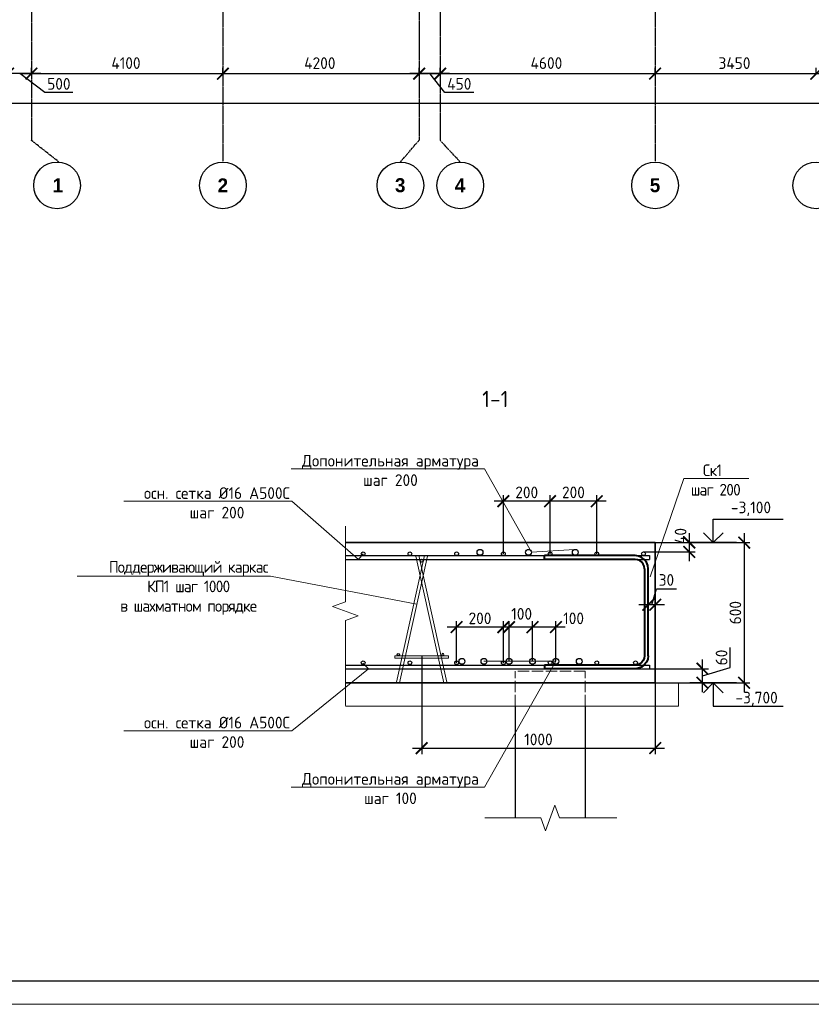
# Model space of a CAD drawing. Header units: millimetres. Extents: x -93479 to 1057970, y -66333 to 172656.
# Tile 356 of 473: x 721278 to 738222, y 1090 to 22158. Entities that reach past the tile are written whole.
import ezdxf
from ezdxf import colors
from ezdxf.entities.mleader import LeaderData, LeaderLine
from ezdxf.math import Vec2, Vec3

# ---------------------------------------------------------------- set-up
doc = ezdxf.new("R2010")
doc.units = ezdxf.units.MM
for name, pattern in [('______5', [1100, 800, -100, 100, -100]), ('ACAD_ISO02W100', [15, 12, -3]), ('осевая', [50.8, 31.75, -6.35, 6.35, -6.35])]:
    doc.linetypes.add(name, pattern=pattern)
for name, color, linetype, lineweight in [('0 Фундамент', 5, 'Continuous', 30), ('1 Стены', 3, 'Continuous', 30), ('A-ANNO-NOTE-1', 7, 'Continuous', 35), ('A-ANNO-NOTE-2', 7, 'Continuous', 18), ('G-ANNO-DIMS', 7, 'Continuous', 9), ('G-ANNO-DIMS-1', 7, 'Continuous', 18), ('Арм_хомуты', 133, 'Continuous', 18), ('Оси', 40, '______5', 18), ('подоснова', 151, 'Continuous', 5), ('РАЗМЕРЫ', 7, 'Continuous', 9), ('СПДС_РАЗМЕРЫ', 152, 'Continuous', 25), ('ТОНКИЕ', 7, 'Continuous', 9), ('Узлы', 7, 'Continuous', 0)]:
    doc.layers.add(name, color=color, linetype=linetype, lineweight=lineweight)
doc.layers.add('ТОЛСТЫЕ_ОСНОВНЫЕ', color=6, linetype='Continuous')
doc.styles.add('GOST 2.304', font='CS_Gost2304.shx')
doc.styles.add('GOST-2.304_Type-B', font='GOST_Common.ttf')
doc.styles.add('ISOCPEUR', font='GOST_Common.ttf', dxfattribs={"height": 450})
doc.styles.add('MtXpl_Century Gothic', font='GOTHICB.TTF', dxfattribs={"height": 0.2})
doc.dimstyles.new('СПДС', dxfattribs={"dimscale": 100, "dimtxt": 2.5, "dimasz": 2.5, "dimexe": 1.25, "dimexo": 0, "dimtad": 1, "dimdec": 0, "dimtxsty": 'GOST-2.304_Type-B', "dimblk": 'ARCHTICK', "dimcen": 2.5, "dimdle": 2, "dimadec": 0, "dimazin": 2, "dimtfac": 0.75, "dimtdec": 0, "dimtmove": 1, "dimatfit": 3, "dimfxl": 1, "dimtolj": 1, "dimarcsym": 1})

# ---------------------------------------------------------------- blocks, each defined once
blk = doc.blocks.new('_ArchTick')
at = {"color": 0, "linetype": 'ByBlock', "const_width": 0.15}
blk.add_lwpolyline([(-0.5, -0.5), (0.5, 0.5)], dxfattribs=at)
blk = doc.blocks.new('*D2014')
at = {"layer": 'DEFPOINTS', "color": 0, "ltscale": 100, "transparency": 16777216}
for p in [(-5586, -35036), (51514, -35036), (51514, -35036)]:
    blk.add_point(p, dxfattribs=at)
at = {"layer": 'СПДС_РАЗМЕРЫ', "color": 0, "lineweight": -2, "transparency": 16777216}
for p, q in [((-5586, -35036), (-5586, -34911)), ((51514, -35036), (51514, -34911)), ((-5786, -35036), (51714, -35036))]:
    blk.add_line(p, q, dxfattribs=at)
at = {"layer": 'СПДС_РАЗМЕРЫ', "color": 0, "lineweight": -2, "ltscale": 100, "transparency": 16777216, "xscale": 250, "yscale": 250, "zscale": 250, "rotation": 180}
blk.add_blockref('_ArchTick', (-5586, -35036), dxfattribs=at)
at = {"layer": 'СПДС_РАЗМЕРЫ', "color": 0, "lineweight": -2, "ltscale": 100, "transparency": 16777216, "xscale": 250, "yscale": 250, "zscale": 250}
blk.add_blockref('_ArchTick', (51514, -35036), dxfattribs=at)
at = {"layer": 'СПДС_РАЗМЕРЫ', "color": 0, "ltscale": 100, "transparency": 16777216, "insert": (22931, -34811), "char_height": 250, "attachment_point": 5, "style": 'GOST-2.304_Type-B'}
blk.add_mtext('\\A1;57100', dxfattribs=at)
blk = doc.blocks.new('*D2026')
at = {"layer": 'DEFPOINTS', "color": 0, "ltscale": 100, "transparency": 16777216}
for p in [(4714, -34405), (8814, -34405), (8814, -34405)]:
    blk.add_point(p, dxfattribs=at)
at = {"layer": 'СПДС_РАЗМЕРЫ', "color": 0, "lineweight": -2, "transparency": 16777216}
for p, q in [((4714, -34405), (4714, -34280)), ((8814, -34405), (8814, -34280)), ((4514, -34405), (9014, -34405))]:
    blk.add_line(p, q, dxfattribs=at)
at = {"layer": 'СПДС_РАЗМЕРЫ', "color": 0, "lineweight": -2, "ltscale": 100, "transparency": 16777216, "xscale": 250, "yscale": 250, "zscale": 250, "rotation": 180}
blk.add_blockref('_ArchTick', (4714, -34405), dxfattribs=at)
at = {"layer": 'СПДС_РАЗМЕРЫ', "color": 0, "lineweight": -2, "ltscale": 100, "transparency": 16777216, "xscale": 250, "yscale": 250, "zscale": 250}
blk.add_blockref('_ArchTick', (8814, -34405), dxfattribs=at)
at = {"layer": 'СПДС_РАЗМЕРЫ', "color": 0, "ltscale": 100, "transparency": 16777216, "insert": (6738, -34180), "char_height": 250, "attachment_point": 5, "style": 'GOST-2.304_Type-B'}
blk.add_mtext('\\A1;4100', dxfattribs=at)
blk = doc.blocks.new('*D2027')
at = {"layer": 'DEFPOINTS', "color": 0, "ltscale": 100, "transparency": 16777216}
for p in [(8814, -34405), (13014, -34405), (13014, -34405)]:
    blk.add_point(p, dxfattribs=at)
at = {"layer": 'СПДС_РАЗМЕРЫ', "color": 0, "lineweight": -2, "transparency": 16777216}
for p, q in [((8814, -34405), (8814, -34280)), ((13014, -34405), (13014, -34280)), ((8614, -34405), (13214, -34405))]:
    blk.add_line(p, q, dxfattribs=at)
at = {"layer": 'СПДС_РАЗМЕРЫ', "color": 0, "lineweight": -2, "ltscale": 100, "transparency": 16777216, "xscale": 250, "yscale": 250, "zscale": 250, "rotation": 180}
blk.add_blockref('_ArchTick', (8814, -34405), dxfattribs=at)
at = {"layer": 'СПДС_РАЗМЕРЫ', "color": 0, "lineweight": -2, "ltscale": 100, "transparency": 16777216, "xscale": 250, "yscale": 250, "zscale": 250}
blk.add_blockref('_ArchTick', (13014, -34405), dxfattribs=at)
at = {"layer": 'СПДС_РАЗМЕРЫ', "color": 0, "ltscale": 100, "transparency": 16777216, "insert": (10888, -34180), "char_height": 250, "attachment_point": 5, "style": 'GOST-2.304_Type-B'}
blk.add_mtext('\\A1;4200', dxfattribs=at)
blk = doc.blocks.new('*D2028')
at = {"layer": 'DEFPOINTS', "color": 0, "ltscale": 100, "transparency": 16777216}
for p in [(13464, -34405), (18064, -34405), (18064, -34405)]:
    blk.add_point(p, dxfattribs=at)
at = {"layer": 'СПДС_РАЗМЕРЫ', "color": 0, "lineweight": -2, "transparency": 16777216}
for p, q in [((13464, -34405), (13464, -34280)), ((18064, -34405), (18064, -34280)), ((13264, -34405), (18264, -34405))]:
    blk.add_line(p, q, dxfattribs=at)
at = {"layer": 'СПДС_РАЗМЕРЫ', "color": 0, "lineweight": -2, "ltscale": 100, "transparency": 16777216, "xscale": 250, "yscale": 250, "zscale": 250, "rotation": 180}
blk.add_blockref('_ArchTick', (13464, -34405), dxfattribs=at)
at = {"layer": 'СПДС_РАЗМЕРЫ', "color": 0, "lineweight": -2, "ltscale": 100, "transparency": 16777216, "xscale": 250, "yscale": 250, "zscale": 250}
blk.add_blockref('_ArchTick', (18064, -34405), dxfattribs=at)
at = {"layer": 'СПДС_РАЗМЕРЫ', "color": 0, "ltscale": 100, "transparency": 16777216, "insert": (15738, -34180), "char_height": 250, "attachment_point": 5, "style": 'GOST-2.304_Type-B'}
blk.add_mtext('\\A1;4600', dxfattribs=at)
blk = doc.blocks.new('*D2029')
at = {"layer": 'DEFPOINTS', "color": 0, "ltscale": 100, "transparency": 16777216}
for p in [(18064, -34405), (21514, -34405), (21514, -34405)]:
    blk.add_point(p, dxfattribs=at)
at = {"layer": 'СПДС_РАЗМЕРЫ', "color": 0, "lineweight": -2, "transparency": 16777216}
for p, q in [((18064, -34405), (18064, -34280)), ((21514, -34405), (21514, -34280)), ((17864, -34405), (21714, -34405))]:
    blk.add_line(p, q, dxfattribs=at)
at = {"layer": 'СПДС_РАЗМЕРЫ', "color": 0, "lineweight": -2, "ltscale": 100, "transparency": 16777216, "xscale": 250, "yscale": 250, "zscale": 250, "rotation": 180}
blk.add_blockref('_ArchTick', (18064, -34405), dxfattribs=at)
at = {"layer": 'СПДС_РАЗМЕРЫ', "color": 0, "lineweight": -2, "ltscale": 100, "transparency": 16777216, "xscale": 250, "yscale": 250, "zscale": 250}
blk.add_blockref('_ArchTick', (21514, -34405), dxfattribs=at)
at = {"layer": 'СПДС_РАЗМЕРЫ', "color": 0, "ltscale": 100, "transparency": 16777216, "insert": (19763, -34180), "char_height": 250, "attachment_point": 5, "style": 'GOST-2.304_Type-B'}
blk.add_mtext('\\A1;3450', dxfattribs=at)
blk = doc.blocks.new('*D2030')
at = {"layer": 'DEFPOINTS', "color": 0, "ltscale": 100, "transparency": 16777216}
for p in [(21514, -34405), (24564, -34405), (24564, -34405)]:
    blk.add_point(p, dxfattribs=at)
at = {"layer": 'СПДС_РАЗМЕРЫ', "color": 0, "lineweight": -2, "transparency": 16777216}
for p, q in [((21514, -34405), (21514, -34280)), ((24564, -34405), (24564, -34280)), ((21314, -34405), (24764, -34405))]:
    blk.add_line(p, q, dxfattribs=at)
at = {"layer": 'СПДС_РАЗМЕРЫ', "color": 0, "lineweight": -2, "ltscale": 100, "transparency": 16777216, "xscale": 250, "yscale": 250, "zscale": 250, "rotation": 180}
blk.add_blockref('_ArchTick', (21514, -34405), dxfattribs=at)
at = {"layer": 'СПДС_РАЗМЕРЫ', "color": 0, "lineweight": -2, "ltscale": 100, "transparency": 16777216, "xscale": 250, "yscale": 250, "zscale": 250}
blk.add_blockref('_ArchTick', (24564, -34405), dxfattribs=at)
at = {"layer": 'СПДС_РАЗМЕРЫ', "color": 0, "ltscale": 100, "transparency": 16777216, "insert": (23013, -34180), "char_height": 250, "attachment_point": 5, "style": 'GOST-2.304_Type-B'}
blk.add_mtext('\\A1;3050', dxfattribs=at)
blk = doc.blocks.new('*D2038')
at = {"layer": 'DEFPOINTS', "color": 0, "ltscale": 100, "transparency": 16777216}
for p in [(13014, -34280), (13014, -34405), (13464, -34342)]:
    blk.add_point(p, dxfattribs=at)
at = {"layer": 'СПДС_РАЗМЕРЫ', "color": 0, "lineweight": -2, "transparency": 16777216}
for p, q in [((13014, -34280), (13014, -34530)), ((13664, -34405), (12814, -34405)), ((13561, -34811), (13239, -34405)), ((13464, -34342), (13464, -34530)), ((14186, -34811), (13561, -34811))]:
    blk.add_line(p, q, dxfattribs=at)
at = {"layer": 'СПДС_РАЗМЕРЫ', "color": 0, "lineweight": -2, "ltscale": 100, "transparency": 16777216, "xscale": 250, "yscale": 250, "zscale": 250, "rotation": 180}
blk.add_blockref('_ArchTick', (13014, -34405), dxfattribs=at)
at = {"layer": 'СПДС_РАЗМЕРЫ', "color": 0, "lineweight": -2, "ltscale": 100, "transparency": 16777216, "xscale": 250, "yscale": 250, "zscale": 250}
blk.add_blockref('_ArchTick', (13464, -34405), dxfattribs=at)
at = {"layer": 'СПДС_РАЗМЕРЫ', "color": 0, "ltscale": 100, "transparency": 16777216, "insert": (13873, -34624), "char_height": 250, "attachment_point": 5, "style": 'GOST-2.304_Type-B'}
blk.add_mtext('\\A1;450', dxfattribs=at)
blk = doc.blocks.new('*D2039')
at = {"layer": 'DEFPOINTS', "color": 0, "ltscale": 100, "transparency": 16777216}
for p in [(4214, -34013), (4714, -34280), (4214, -34405)]:
    blk.add_point(p, dxfattribs=at)
at = {"layer": 'СПДС_РАЗМЕРЫ', "color": 0, "lineweight": -2, "transparency": 16777216}
for p, q in [((4214, -34013), (4214, -34530)), ((4714, -34280), (4714, -34530)), ((4914, -34405), (4014, -34405)), ((5002, -34811), (4464, -34405)), ((5603, -34811), (5002, -34811))]:
    blk.add_line(p, q, dxfattribs=at)
at = {"layer": 'СПДС_РАЗМЕРЫ', "color": 0, "lineweight": -2, "ltscale": 100, "transparency": 16777216, "xscale": 250, "yscale": 250, "zscale": 250, "rotation": 180}
blk.add_blockref('_ArchTick', (4214, -34405), dxfattribs=at)
at = {"layer": 'СПДС_РАЗМЕРЫ', "color": 0, "lineweight": -2, "ltscale": 100, "transparency": 16777216, "xscale": 250, "yscale": 250, "zscale": 250}
blk.add_blockref('_ArchTick', (4714, -34405), dxfattribs=at)
at = {"layer": 'СПДС_РАЗМЕРЫ', "color": 0, "ltscale": 100, "transparency": 16777216, "insert": (5302, -34624), "char_height": 250, "attachment_point": 5, "style": 'GOST-2.304_Type-B'}
blk.add_mtext('\\A1;500', dxfattribs=at)
blk = doc.blocks.new('*U1951')
at = {"layer": 'ТОЛСТЫЕ_ОСНОВНЫЕ', "color": 7}
blk.add_lwpolyline([(20, 5), (836, 5), (836, 589), (20, 589)], close=True, dxfattribs=at)
at = {"layer": 'ТОНКИЕ', "color": 7}
blk.add_lwpolyline([(0, 0), (841, 0), (841, 594), (0, 594)], close=True, dxfattribs=at)
blk = doc.blocks.new('_None')
blk = doc.blocks.new('Высотные отметки - Вверх-711287-Разрез 3-3')
at = {"layer": '0 Фундамент', "color": 7}
for p, q in [((13237, 8150), (14737, 8150)), ((13237, 7650), (13237, 8150))]:
    blk.add_line(p, q, dxfattribs=at)
at = {"layer": 'A-ANNO-NOTE-1', "color": 7}
blk.add_line((12737, 7650), (13737, 7650), dxfattribs=at)
at = {"layer": 'A-ANNO-NOTE-2', "color": 7}
for q in [(13025, 7862), (13449, 7862)]:
    blk.add_line((13237, 7650), q, dxfattribs=at)
blk = doc.blocks.new('*U556')
at = {"color": 0, "linetype": 'ByBlock', "lineweight": -2}
for p, q in [((-242, 40), (-242, 427.5)), ((-226, 427.5), (-242, 427.5)), ((-226, 40), (-226, 427.5)), ((226, 40), (226, 427.5)), ((226, 427.5), (242, 427.5)), ((242, 40), (242, 427.5)), ((-240.1, 25.5), (-242, 40)), ((-234.5, 12), (-240.1, 25.5)), ((-225.6, 0.4), (-234.5, 12)), ((-224.6, 29.6), (-226, 40)), ((-214, -8.5), (-225.6, 0.4)), ((-220.6, 20), (-224.6, 29.6)), ((-214.3, 11.7), (-220.6, 20)), ((-206, 5.4), (-214.3, 11.7)), ((-196.4, 1.4), (-206, 5.4)), ((-186, 0), (-196.4, 1.4)), ((-186, 0), (186, 0)), ((186, 0), (196.4, 1.4)), ((196.4, 1.4), (206, 5.4)), ((206, 5.4), (214.3, 11.7)), ((214, -8.5), (225.6, 0.4)), ((214.3, 11.7), (220.6, 20)), ((220.6, 20), (224.6, 29.6)), ((224.6, 29.6), (226, 40)), ((225.6, 0.4), (234.5, 12)), ((234.5, 12), (240.1, 25.5)), ((240.1, 25.5), (242, 40)), ((-200.5, -14.1), (-214, -8.5)), ((-186, -16), (-200.5, -14.1)), ((186, -16), (-186, -16)), ((186, -16), (200.5, -14.1)), ((200.5, -14.1), (214, -8.5))]:
    blk.add_line(p, q, dxfattribs=at)
at = {"style": 'GOST 2.304', "oblique": 15, "flags": 9}
for tag, p in [('ПОЗИЦИЯ', (950.2, -185)), ('ДИАМЕТР', (950.5, -189.3)), ('КЛАСС', (950.8, -193.8)), ('ДЛИНА', (951.2, -198.5)), ('МАССА', (951.5, -203.9))]:
    blk.add_attdef(tag, p, '', height=2.5, dxfattribs=at)
blk = doc.blocks.new('*D1590')
at = {"layer": 'DEFPOINTS', "color": 0, "transparency": 16777216}
for p in [(734880, 10970), (734880, 7970), (736784, 7970)]:
    blk.add_point(p, dxfattribs=at)
at = {"layer": 'РАЗМЕРЫ', "color": 0, "lineweight": -2, "transparency": 16777216}
for p, q in [((736784, 11170), (736784, 7770)), ((734880, 10970), (736909, 10970)), ((734880, 7970), (736909, 7970))]:
    blk.add_line(p, q, dxfattribs=at)
at = {"layer": 'РАЗМЕРЫ', "color": 0, "lineweight": -2, "transparency": 16777216, "xscale": 250, "yscale": 250, "zscale": 250}
for p, rotation in [((736784, 10970), 90), ((736784, 7970), 270)]:
    blk.add_blockref('_ArchTick', p, dxfattribs=dict(at, rotation=rotation))
at = {"layer": 'РАЗМЕРЫ', "color": 0, "transparency": 16777216, "insert": (736596, 9470), "char_height": 250, "attachment_point": 5, "rotation": 90, "style": 'GOST-2.304_Type-B'}
blk.add_mtext('\\A1;600', dxfattribs=at)
blk = doc.blocks.new('*D1591')
at = {"layer": 'DEFPOINTS', "color": 0, "transparency": 16777216}
for p in [(734313, 8270), (735893, 8270), (734313, 7970)]:
    blk.add_point(p, dxfattribs=at)
at = {"layer": 'РАЗМЕРЫ', "color": 0, "lineweight": -2, "transparency": 16777216}
for p, q in [((736487, 8298), (736487, 8723)), ((735893, 7770), (735893, 8470)), ((734313, 8270), (736018, 8270)), ((735893, 8120), (736487, 8298)), ((734313, 7970), (736018, 7970))]:
    blk.add_line(p, q, dxfattribs=at)
at = {"layer": 'РАЗМЕРЫ', "color": 0, "lineweight": -2, "transparency": 16777216, "xscale": 250, "yscale": 250, "zscale": 250}
for p, rotation in [((735893, 8270), 90), ((735893, 7970), 270)]:
    blk.add_blockref('_ArchTick', p, dxfattribs=dict(at, rotation=rotation))
at = {"layer": 'РАЗМЕРЫ', "color": 0, "transparency": 16777216, "insert": (736300, 8511), "char_height": 250, "attachment_point": 5, "rotation": 90, "style": 'GOST-2.304_Type-B'}
blk.add_mtext('\\A1;60', dxfattribs=at)
blk = doc.blocks.new('*D1587')
at = {"layer": 'DEFPOINTS', "color": 0, "transparency": 16777216}
for p in [(733295, 10970), (735611, 10970), (734630, 10770)]:
    blk.add_point(p, dxfattribs=at)
at = {"layer": 'РАЗМЕРЫ', "color": 0, "lineweight": -2, "transparency": 16777216}
for p, q in [((735611, 10570), (735611, 11170)), ((733295, 10970), (735736, 10970)), ((734630, 10770), (735736, 10770))]:
    blk.add_line(p, q, dxfattribs=at)
at = {"layer": 'РАЗМЕРЫ', "color": 0, "lineweight": -2, "transparency": 16777216, "xscale": 250, "yscale": 250, "zscale": 250}
for p, rotation in [((735611, 10970), 90), ((735611, 10770), 270)]:
    blk.add_blockref('_ArchTick', p, dxfattribs=dict(at, rotation=rotation))
at = {"layer": 'РАЗМЕРЫ', "color": 0, "transparency": 16777216, "insert": (735423, 11111), "char_height": 250, "attachment_point": 5, "rotation": 90, "style": 'GOST-2.304_Type-B'}
blk.add_mtext('\\A1;40', dxfattribs=at)
blk = doc.blocks.new('*U553')
at = {"color": 0, "linetype": 'ByBlock', "lineweight": -2, "ltscale": 30}
blk.add_circle((0, 0), 80, dxfattribs=at)
blk = doc.blocks.new('*U554')
at = {"color": 0, "linetype": 'ByBlock', "lineweight": -2, "ltscale": 30}
blk.add_circle((0, 0), 60, dxfattribs=at)
blk = doc.blocks.new('*U555')
at = {"color": 0, "linetype": 'ByBlock', "lineweight": -2, "ltscale": 30}
blk.add_circle((0, 0), 60, dxfattribs=at)
blk = doc.blocks.new('кп1')
at = {"color": 0, "linetype": 'ByBlock', "lineweight": -2, "ltscale": 30}
for p, q in [((96859, -45208), (96262, -47921)), ((96325, -47935), (96922, -45222)), ((96739, -45208), (96677, -45222)), ((97274, -47935), (96677, -45222)), ((96739, -45208), (97336, -47921)), ((96922, -45222), (96859, -45208)), ((96225, -47359), (97373, -47359)), ((96225, -47359), (96225, -47407)), ((97373, -47359), (97373, -47407)), ((97373, -47407), (96225, -47407)), ((96262, -47921), (96325, -47935)), ((97336, -47921), (97274, -47935))]:
    blk.add_line(p, q, dxfattribs=at)
at = {"lineweight": 30, "ltscale": 30, "yscale": 0.4, "zscale": 0.4}
for name, p, xscale in [('*U553', (96799, -45325), 0.4), ('*U554', (96298, -47335), 0.4), ('*U555', (97253, -47335), -0.4)]:
    blk.add_blockref(name, p, dxfattribs=dict(at, xscale=xscale))
blk = doc.blocks.new('*D1592')
at = {"layer": 'DEFPOINTS', "color": 0, "transparency": 16777216}
for p in [(734729, 9639), (734729, 9580), (734880, 9580)]:
    blk.add_point(p, dxfattribs=at)
at = {"layer": 'РАЗМЕРЫ', "color": 0, "lineweight": -2, "transparency": 16777216}
for p, q in [((734805, 9639), (734908, 9983)), ((734908, 9983), (735333, 9983)), ((734729, 9580), (734729, 9764)), ((734880, 9580), (734880, 9764)), ((735080, 9639), (734529, 9639))]:
    blk.add_line(p, q, dxfattribs=at)
at = {"layer": 'РАЗМЕРЫ', "color": 0, "lineweight": -2, "transparency": 16777216, "xscale": 250, "yscale": 250, "zscale": 250, "rotation": 180}
blk.add_blockref('_ArchTick', (734729, 9639), dxfattribs=at)
at = {"layer": 'РАЗМЕРЫ', "color": 0, "lineweight": -2, "transparency": 16777216, "xscale": 250, "yscale": 250, "zscale": 250}
blk.add_blockref('_ArchTick', (734880, 9639), dxfattribs=at)
at = {"layer": 'РАЗМЕРЫ', "color": 0, "transparency": 16777216, "insert": (735120, 10170), "char_height": 250, "attachment_point": 5, "style": 'GOST-2.304_Type-B'}
blk.add_mtext('\\A1;30', dxfattribs=at)
blk = doc.blocks.new('*D1593')
at = {"layer": 'DEFPOINTS', "color": 0, "transparency": 16777216}
for p in [(729882, 8545), (734880, 8545), (734880, 6571)]:
    blk.add_point(p, dxfattribs=at)
at = {"layer": 'РАЗМЕРЫ', "color": 0, "lineweight": -2, "transparency": 16777216}
for p, q in [((729882, 8545), (729882, 6446)), ((734880, 8545), (734880, 6446)), ((729682, 6571), (735080, 6571))]:
    blk.add_line(p, q, dxfattribs=at)
at = {"layer": 'РАЗМЕРЫ', "color": 0, "lineweight": -2, "transparency": 16777216, "xscale": 250, "yscale": 250, "zscale": 250, "rotation": 180}
blk.add_blockref('_ArchTick', (729882, 6571), dxfattribs=at)
at = {"layer": 'РАЗМЕРЫ', "color": 0, "lineweight": -2, "transparency": 16777216, "xscale": 250, "yscale": 250, "zscale": 250}
blk.add_blockref('_ArchTick', (734880, 6571), dxfattribs=at)
at = {"layer": 'РАЗМЕРЫ', "color": 0, "transparency": 16777216, "insert": (732381, 6758), "char_height": 250, "attachment_point": 5, "style": 'GOST-2.304_Type-B'}
blk.add_mtext('\\A1;1000', dxfattribs=at)
blk = doc.blocks.new('*D1594')
at = {"layer": 'DEFPOINTS', "color": 0, "transparency": 16777216}
for p in [(732630, 11856), (732630, 10730), (733630, 10730)]:
    blk.add_point(p, dxfattribs=at)
at = {"layer": 'РАЗМЕРЫ', "color": 0, "lineweight": -2, "transparency": 16777216}
for p, q in [((733830, 11856), (732430, 11856)), ((732630, 10730), (732630, 11981)), ((733630, 10730), (733630, 11981))]:
    blk.add_line(p, q, dxfattribs=at)
at = {"layer": 'РАЗМЕРЫ', "color": 0, "lineweight": -2, "transparency": 16777216, "xscale": 250, "yscale": 250, "zscale": 250, "rotation": 180}
blk.add_blockref('_ArchTick', (732630, 11856), dxfattribs=at)
at = {"layer": 'РАЗМЕРЫ', "color": 0, "lineweight": -2, "transparency": 16777216, "xscale": 250, "yscale": 250, "zscale": 250}
blk.add_blockref('_ArchTick', (733630, 11856), dxfattribs=at)
at = {"layer": 'РАЗМЕРЫ', "color": 0, "transparency": 16777216, "insert": (733130, 12044), "char_height": 250, "attachment_point": 5, "style": 'GOST-2.304_Type-B'}
blk.add_mtext('\\A1;200', dxfattribs=at)
blk = doc.blocks.new('*D1595')
at = {"layer": 'DEFPOINTS', "color": 0, "transparency": 16777216}
for p in [(731630, 11856), (731630, 10730), (732630, 10730)]:
    blk.add_point(p, dxfattribs=at)
at = {"layer": 'РАЗМЕРЫ', "color": 0, "lineweight": -2, "transparency": 16777216}
for p, q in [((732830, 11856), (731430, 11856)), ((731630, 10730), (731630, 11981)), ((732630, 10730), (732630, 11981))]:
    blk.add_line(p, q, dxfattribs=at)
at = {"layer": 'РАЗМЕРЫ', "color": 0, "lineweight": -2, "transparency": 16777216, "xscale": 250, "yscale": 250, "zscale": 250, "rotation": 180}
blk.add_blockref('_ArchTick', (731630, 11856), dxfattribs=at)
at = {"layer": 'РАЗМЕРЫ', "color": 0, "lineweight": -2, "transparency": 16777216, "xscale": 250, "yscale": 250, "zscale": 250}
blk.add_blockref('_ArchTick', (732630, 11856), dxfattribs=at)
at = {"layer": 'РАЗМЕРЫ', "color": 0, "transparency": 16777216, "insert": (732130, 12044), "char_height": 250, "attachment_point": 5, "style": 'GOST-2.304_Type-B'}
blk.add_mtext('\\A1;200', dxfattribs=at)
blk = doc.blocks.new('*D1588')
at = {"layer": 'DEFPOINTS', "color": 0, "transparency": 16777216}
for p in [(732253, 9161), (732253, 8429), (732753, 8429)]:
    blk.add_point(p, dxfattribs=at)
at = {"layer": 'РАЗМЕРЫ', "color": 0, "lineweight": -2, "transparency": 16777216}
for p, q in [((732253, 8429), (732253, 9286)), ((732753, 8429), (732753, 9286)), ((732953, 9161), (732053, 9161))]:
    blk.add_line(p, q, dxfattribs=at)
at = {"layer": 'РАЗМЕРЫ', "color": 0, "lineweight": -2, "transparency": 16777216, "xscale": 250, "yscale": 250, "zscale": 250, "rotation": 180}
blk.add_blockref('_ArchTick', (732253, 9161), dxfattribs=at)
at = {"layer": 'РАЗМЕРЫ', "color": 0, "lineweight": -2, "transparency": 16777216, "xscale": 250, "yscale": 250, "zscale": 250}
blk.add_blockref('_ArchTick', (732753, 9161), dxfattribs=at)
at = {"layer": 'РАЗМЕРЫ', "color": 0, "transparency": 16777216, "insert": (733133, 9349), "char_height": 250, "attachment_point": 5, "style": 'GOST-2.304_Type-B'}
blk.add_mtext('\\A1;100', dxfattribs=at)
blk = doc.blocks.new('*D1589')
at = {"layer": 'DEFPOINTS', "color": 0, "transparency": 16777216}
for p in [(731752, 9161), (731752, 8429), (732253, 8429)]:
    blk.add_point(p, dxfattribs=at)
at = {"layer": 'РАЗМЕРЫ', "color": 0, "lineweight": -2, "transparency": 16777216}
for p, q in [((731752, 8429), (731752, 9286)), ((732253, 8429), (732253, 9286)), ((732453, 9161), (731552, 9161))]:
    blk.add_line(p, q, dxfattribs=at)
at = {"layer": 'РАЗМЕРЫ', "color": 0, "lineweight": -2, "transparency": 16777216, "xscale": 250, "yscale": 250, "zscale": 250, "rotation": 180}
blk.add_blockref('_ArchTick', (731752, 9161), dxfattribs=at)
at = {"layer": 'РАЗМЕРЫ', "color": 0, "lineweight": -2, "transparency": 16777216, "xscale": 250, "yscale": 250, "zscale": 250}
blk.add_blockref('_ArchTick', (732253, 9161), dxfattribs=at)
at = {"layer": 'РАЗМЕРЫ', "color": 0, "transparency": 16777216, "insert": (732022, 9445), "char_height": 250, "attachment_point": 5, "style": 'GOST-2.304_Type-B'}
blk.add_mtext('\\A1;100', dxfattribs=at)
blk = doc.blocks.new('*D1596')
at = {"layer": 'DEFPOINTS', "color": 0, "transparency": 16777216}
for p in [(730630, 9161), (730630, 8399), (731630, 8399)]:
    blk.add_point(p, dxfattribs=at)
at = {"layer": 'РАЗМЕРЫ', "color": 0, "lineweight": -2, "transparency": 16777216}
for p, q in [((730630, 8399), (730630, 9286)), ((731630, 8399), (731630, 9286)), ((731830, 9161), (730430, 9161))]:
    blk.add_line(p, q, dxfattribs=at)
at = {"layer": 'РАЗМЕРЫ', "color": 0, "lineweight": -2, "transparency": 16777216, "xscale": 250, "yscale": 250, "zscale": 250, "rotation": 180}
blk.add_blockref('_ArchTick', (730630, 9161), dxfattribs=at)
at = {"layer": 'РАЗМЕРЫ', "color": 0, "lineweight": -2, "transparency": 16777216, "xscale": 250, "yscale": 250, "zscale": 250}
blk.add_blockref('_ArchTick', (731630, 9161), dxfattribs=at)
at = {"layer": 'РАЗМЕРЫ', "color": 0, "transparency": 16777216, "insert": (731130, 9349), "char_height": 250, "attachment_point": 5, "style": 'GOST-2.304_Type-B'}
blk.add_mtext('\\A1;200', dxfattribs=at)
blk = doc.blocks.new('оси')
at = {"color": 7, "linetype": 'ByBlock', "lineweight": -2}
for centre in [(5263, -36796), (8813, -36796), (12613, -36796), (13893, -36796), (18063, -36796), (21513, -36796)]:
    blk.add_circle(centre, 500, dxfattribs=at)
at = {"layer": 'Оси', "color": 7, "linetype": 'осевая', "lineweight": 25, "transparency": 33554687}
for p, q in [((8813.5, 151.4), (8813.5, -36280.2)), ((18063.5, 151.4), (18063.5, -36280.2)), ((4713.5, -358.8), (4713.5, -35832.1)), ((13013.5, -402.7), (13013.5, -35828.6)), ((13463.5, -390), (13463.5, -35834.5)), ((5304.1, -36296), (4713.5, -35832.1)), ((12613, -36296), (13013.5, -35828.6)), ((13893, -36296), (13463.5, -35834.5))]:
    blk.add_line(p, q, dxfattribs=at)
at = {"layer": 'Оси', "color": 7, "lineweight": 25, "transparency": 33554687, "style": 'MtXpl_Century Gothic'}
for s, p in [('1', (5168.2, -36946)), ('2', (8700.1, -36946)), ('3', (12497.1, -36942.3)), ('4', (13777.7, -36946)), ('5', (17950.8, -36942.3))]:
    blk.add_text(s, height=300, dxfattribs=at).set_placement(p)
at = {"layer": 'СПДС_РАЗМЕРЫ', "color": 7}
for base, p1, p2, picture, middle in [((4213.5, -34405), (4713.5, -34280), (4213.5, -34013.3), '*D2039', (5064.6, -34811.2)), ((13013.5, -34405), (13463.5, -34342.5), (13013.5, -34280), '*D2038', (13623.1, -34811.2))]:
    dim = blk.add_linear_dim(base=base, p1=p1, p2=p2, dimstyle='СПДС', dxfattribs=at)
    dim.commit()
    dim.dimension.update_dxf_attribs({"geometry": picture, "text_midpoint": middle, "dimtype": 160})
for base, p1, p2, picture, middle in [((8813.5, -34405), (4713.5, -34405), (8813.5, -34405), '*D2026', (6738.4, -34405)), ((13013.5, -34405), (8813.5, -34405), (13013.5, -34405), '*D2027', (10888.4, -34405)), ((18063.5, -34405), (13463.5, -34405), (18063.5, -34405), '*D2028', (15738.4, -34405)), ((21513.5, -34405), (18063.5, -34405), (21513.5, -34405), '*D2029', (19763.4, -34405)), ((24563.5, -34405), (21513.5, -34405), (24563.5, -34405), '*D2030', (23013.4, -34405)), ((51513.5, -35036.2), (-5586.3, -35036.2), (51513.5, -35036.2), '*D2014', (22931, -35036.2))]:
    dim = blk.add_linear_dim(base=base, p1=p1, p2=p2, dimstyle='СПДС', override={"dimgap": 1}, dxfattribs=at)
    dim.commit()
    dim.dimension.update_dxf_attribs({"geometry": picture, "text_midpoint": middle, "dimtype": 160})

msp = doc.modelspace()

# ---------------------------------------------------------------- linework, layer by layer
at = {"color": 7, "lineweight": 35}
for p, q in [((728250, 10969.9), (734880, 10969.9)), ((734880, 10969.9), (734880, 7969.9)), ((734880, 7969.9), (728250, 7969.9))]:
    msp.add_line(p, q, dxfattribs=at)
at = {"layer": '1 Стены', "color": 7, "linetype": 'Continuous', "lineweight": 0}
msp.add_lwpolyline([(734059.6, 5079.9), (732830, 5079.9), (732730, 5354.7), (732530, 4805.2), (732430, 5079.9), (731231.1, 5079.9)], dxfattribs=at)
at = {"layer": 'РАЗМЕРЫ', "color": 7, "linetype": 'Continuous', "lineweight": 30}
for p, q in [((728250, 10689.9), (734755, 10689.9)), ((728250, 10609.9), (734755, 10609.9)), ((734755, 10689.9), (734755, 10609.9)), ((728250, 8349.9), (734755, 8349.9)), ((728250, 8269.9), (734755, 8269.9)), ((734755, 8349.9), (734755, 8269.9)), ((731880, 7469.9), (731880, 5079.9)), ((733380, 7469.9), (733380, 5079.9))]:
    msp.add_line(p, q, dxfattribs=at)
at = {"layer": 'РАЗМЕРЫ', "color": 7, "linetype": 'ACAD_ISO02W100', "lineweight": 15, "ltscale": 20}
for p, q in [((733380, 8219.9), (731880, 8219.9)), ((731880, 7469.9), (731880, 8219.9)), ((733380, 7469.9), (733380, 8219.9))]:
    msp.add_line(p, q, dxfattribs=at)
at = {"layer": 'РАЗМЕРЫ', "color": 7, "linetype": 'Continuous', "lineweight": 15}
for p, q in [((734880, 7969.9), (735380, 7969.9)), ((735380, 7969.9), (735380, 7469.9)), ((735380, 7469.9), (728250, 7469.9))]:
    msp.add_line(p, q, dxfattribs=at)
msp.add_lwpolyline([(728250, 11322.8), (728250, 9702.8), (727975.3, 9602.8), (728524.8, 9402.8), (728250, 9302.8), (728250, 7482.8)], dxfattribs=at)
at = {"layer": 'РАЗМЕРЫ', "color": 7, "linetype": 'Continuous', "lineweight": 30}
for centre, radius in [((728630, 10729.9), 40), ((729630, 10729.9), 40), ((730630, 10729.9), 40), ((731130, 10761.7), 62.5), ((731630, 10729.9), 40), ((732168.5, 10761.7), 62.5), ((732630, 10729.9), 40), ((733169.9, 10761.7), 62.5), ((733630, 10729.9), 40), ((734630, 10729.9), 40), ((728630, 8399.1), 40), ((729630, 8399.1), 40), ((730630, 8399.1), 40), ((730743.6, 8429.4), 62.5), ((731215, 8429.4), 62.5), ((731630, 8399.1), 40), ((731751.7, 8429.4), 62.5), ((732253.5, 8429.4), 62.5), ((732630, 8399.1), 40), ((732753.2, 8429.4), 62.5), ((733254.9, 8429.4), 62.5), ((733630, 8399.1), 40), ((734458.9, 8399.1), 40)]:
    msp.add_circle(centre, radius, dxfattribs=at)

# ---------------------------------------------------------------- block references
at = {"xscale": 100, "yscale": 100, "zscale": 100}
msp.add_blockref('*U1951', (700542.1, 1090.3), dxfattribs=at)
at = {"color": 7}
msp.add_blockref('оси', (716814.1, 55409), dxfattribs=at)
at = {"layer": 'G-ANNO-DIMS', "color": 7}
msp.add_blockref('Высотные отметки - Вверх-711287-Разрез 3-3', (722885.7, 3319.9), dxfattribs=at)
at = {"layer": 'G-ANNO-DIMS', "color": 7, "xscale": -1, "rotation": 180}
msp.add_blockref('Высотные отметки - Вверх-711287-Разрез 3-3', (722885.7, 15619.9), dxfattribs=at)
at = {"layer": 'Арм_хомуты', "color": 7, "lineweight": 40, "xscale": -5, "yscale": 5, "zscale": 5, "rotation": 90}
msp.add_blockref('*U556', (734649.2, 9479.9), dxfattribs=at)
at = {"layer": 'РАЗМЕРЫ', "color": 7}
msp.add_blockref('кп1', (633082.5, 55904.6), dxfattribs=at)

# ---------------------------------------------------------------- texts
at = {"layer": 'G-ANNO-DIMS-1', "color": 7, "char_height": 250, "width": 1150.283, "line_spacing_factor": 1.149209, "style": 'ISOCPEUR'}
for s, insert, attachment_point in [('-3,100', (736501.7, 11846.6), 1), ('-3,700', (736597.8, 7469.9), 7)]:
    msp.add_mtext(s, dxfattribs=dict(at, insert=insert, attachment_point=attachment_point))
at = {"layer": 'Узлы', "color": 7, "linetype": 'Continuous', "lineweight": 0, "style": 'GOST-2.304_Type-B'}
msp.add_text('1-1', height=350, dxfattribs=at).set_placement((731177.2, 13867.3))

# ---------------------------------------------------------------- dimensions: what is measured, and where the dimension line sits
at = {"layer": 'РАЗМЕРЫ', "color": 7}
for base, p1, p2, picture, middle in [((731630, 11856.4), (732630, 10729.9), (731630, 10729.9), '*D1595', (732130, 12043.9)), ((732630, 11856.4), (733630, 10729.9), (732630, 10729.9), '*D1594', (733130, 12043.9)), ((734729.2, 9638.8), (734880, 9579.8), (734729.2, 9579.8), '*D1592', (734970.3, 10170)), ((730630, 9161.2), (731630, 8399.1), (730630, 8399.1), '*D1596', (731130, 9348.7)), ((734880, 6570.5), (729881.6, 8545.1), (734880, 8545.1), '*D1593', (732380.8, 6758))]:
    dim = msp.add_linear_dim(base=base, p1=p1, p2=p2, dimstyle='СПДС', override={"dimlfac": 0.2}, dxfattribs=at)
    dim.commit()
    dim.dimension.update_dxf_attribs({"geometry": picture, "text_midpoint": middle})
dim = msp.add_linear_dim(base=(735610.9, 10969.9), p1=(734629.8, 10769.9), p2=(733295.2, 10969.9), angle=90, dimstyle='СПДС', override={"dimlfac": 0.2}, dxfattribs=at)
dim.commit()
dim.dimension.update_dxf_attribs({"geometry": '*D1587', "text_midpoint": (735610.9, 11110.6), "dimtype": 160})
for base, p1, p2, picture, middle in [((736783.7, 7969.9), (734880, 10969.9), (734880, 7969.9), '*D1590', (736596.2, 9469.9)), ((735893.3, 8269.9), (734313.4, 7969.9), (734313.4, 8269.9), '*D1591', (736299.5, 8360.6))]:
    dim = msp.add_linear_dim(base=base, p1=p1, p2=p2, angle=90, dimstyle='СПДС', override={"dimlfac": 0.2}, dxfattribs=at)
    dim.commit()
    dim.dimension.update_dxf_attribs({"geometry": picture, "text_midpoint": middle})
for base, p1, p2, picture, middle in [((731751.7, 9161.2), (732253.5, 8429.4), (731751.7, 8429.4), '*D1589', (732021.7, 9257.5)), ((732253.5, 9161.2), (732753.2, 8429.4), (732253.5, 8429.4), '*D1588', (733132.8, 9161.1))]:
    dim = msp.add_linear_dim(base=base, p1=p1, p2=p2, dimstyle='СПДС', override={"dimlfac": 0.2}, dxfattribs=at)
    dim.commit()
    dim.dimension.update_dxf_attribs({"geometry": picture, "text_midpoint": middle, "dimtype": 160})

# ---------------------------------------------------------------- leaders
at = {"layer": 'подоснова', "color": 7, "ltscale": 0.3}
ml = msp.add_multileader_mtext('Standard', dxfattribs=at)
ml.set_content('Допонительная арматура шаг 200', color=7, style='GOST-2.304_Type-B')
ml.set_leader_properties(color=7, linetype='ByLayer', lineweight=15)
ml.set_arrow_properties(name='NONE')
ml.build(insert=Vec2(0, 0))
ml.multileader.update_dxf_attribs({"text_left_attachment_type": 6, "text_right_attachment_type": 6, "dogleg_length": 0.1, "arrow_head_size": 18})
ctx = ml.context
ctx.base_point, ctx.char_height, ctx.arrow_head_size, ctx.landing_gap_size, ctx.plane_origin = Vec3(727198.1, 12547.3), 250, 18, 20, Vec3(735341.6, 12887.3)
ctx.left_attachment, ctx.right_attachment, ctx.text_align_type = 6, 6, 1
notes = []
notes.append((ctx, [(0, (1, 1, 0), (731227.7, 12547.3), (-1, 0), 0.1, [(1, [(733155.8, 10822.5), (732231, 10761.7)], 0, [])])]))
ctx.mtext.insert, ctx.mtext.width, ctx.mtext.alignment, ctx.mtext.flow_direction = Vec3(729212.9, 12847.6), 4075.871, 2, 5
ml = msp.add_multileader_mtext('Standard', dxfattribs=at)
ml.set_content('{\\T0.9;Ск1\\P шаг 200}', color=7, style='GOST-2.304_Type-B')
ml.set_leader_properties(color=7, linetype='ByLayer', lineweight=15)
ml.set_arrow_properties(name='NONE')
ml.build(insert=Vec2(0, 0))
ml.multileader.update_dxf_attribs({"text_left_attachment_type": 6, "text_right_attachment_type": 6, "dogleg_length": 0.1, "arrow_head_size": 18})
ctx = ml.context
ctx.base_point, ctx.char_height, ctx.arrow_head_size, ctx.landing_gap_size, ctx.plane_origin = Vec3(735503.1, 12342.5), 250, 18, 20, Vec3(738069.9, 11449.8)
ctx.left_attachment, ctx.right_attachment, ctx.text_align_type = 6, 6, 1
notes.append((ctx, [(0, (1, 1, 0), (735495.4, 12342.2), (1, 0), 0.1, [(0, [(734773.1, 10234)], 0, [])])]))
ctx.mtext.insert, ctx.mtext.width, ctx.mtext.alignment, ctx.mtext.flow_direction = Vec3(736099.6, 12642.5), 4075.871, 2, 5
ml = msp.add_multileader_mtext('Standard', dxfattribs=at)
ml.set_content('осн. сетка %%c16 А500С \\Pшаг 200', color=7, style='GOST-2.304_Type-B')
ml.set_leader_properties(color=7, linetype='ByLayer', lineweight=15)
ml.set_arrow_properties(name='NONE')
ml.build(insert=Vec2(0, 0))
ml.multileader.update_dxf_attribs({"text_left_attachment_type": 6, "text_right_attachment_type": 6, "dogleg_length": 0.1, "arrow_head_size": 18})
ctx = ml.context
ctx.base_point, ctx.char_height, ctx.arrow_head_size, ctx.landing_gap_size, ctx.plane_origin = Vec3(723900.8, 11853.1), 250, 18, 20, Vec3(731215, 12887.3)
ctx.left_attachment, ctx.right_attachment, ctx.text_align_type = 6, 6, 1
notes.append((ctx, [(0, (1, 1, 0), (727100.6, 11853.1), (-1, 0), 0.1, [(1, [(728630, 10729.9), (728532.3, 10609.9)], 0, [])])]))
ctx.mtext.insert, ctx.mtext.width, ctx.mtext.alignment, ctx.mtext.flow_direction = Vec3(725500.7, 12153.4), 4075.871, 2, 5
ml = msp.add_multileader_mtext('Standard', dxfattribs=at)
ml.set_content('{\\T0.9;Поддерживающий каркас \\PКП1 шаг 1000 \\Pв шахматном порядке}', color=7, style='GOST-2.304_Type-B')
ml.set_leader_properties(color=7, linetype='ByLayer', lineweight=15)
ml.set_arrow_properties(name='NONE')
ml.build(insert=Vec2(0, 0))
ml.multileader.update_dxf_attribs({"text_left_attachment_type": 6, "text_right_attachment_type": 6, "dogleg_length": 0.1, "arrow_head_size": 18})
ctx = ml.context
ctx.base_point, ctx.char_height, ctx.arrow_head_size, ctx.landing_gap_size, ctx.plane_origin = Vec3(723135.3, 10249.4), 250, 18, 20, Vec3(729729.2, 11862.5)
ctx.left_attachment, ctx.right_attachment, ctx.text_align_type = 6, 6, 1
notes.append((ctx, [(0, (1, 1, 0), (726646.6, 10249.1), (-1, 0), 0.1, [(1, [(729777.6, 9654.2)], 0, [])])]))
ctx.mtext.insert, ctx.mtext.width, ctx.mtext.alignment, ctx.mtext.flow_direction = Vec3(724886.7, 10574.4), 4075.871, 2, 5
ml = msp.add_multileader_mtext('Standard', dxfattribs=at)
ml.set_content('Допонительная арматура шаг 100', color=7, style='GOST-2.304_Type-B')
ml.set_leader_properties(color=7, linetype='ByLayer', lineweight=15)
ml.set_arrow_properties(name='NONE')
ml.build(insert=Vec2(0, 0))
ml.multileader.update_dxf_attribs({"text_left_attachment_type": 6, "text_right_attachment_type": 6, "dogleg_length": 0.1, "arrow_head_size": 18})
ctx = ml.context
ctx.base_point, ctx.char_height, ctx.arrow_head_size, ctx.landing_gap_size, ctx.plane_origin = Vec3(727198.1, 5739.3), 250, 18, 20, Vec3(735341.6, 6079.2)
ctx.left_attachment, ctx.right_attachment, ctx.text_align_type = 6, 6, 1
notes.append((ctx, [(0, (1, 1, 0), (731227.7, 5739.3), (-1, 0), 0.1, [(3, [(731751.7, 8429.4), (731215, 8429.4), (732253.5, 8429.4), (732753.2, 8429.4)], 0, [])])]))
ctx.mtext.insert, ctx.mtext.width, ctx.mtext.alignment, ctx.mtext.flow_direction = Vec3(729212.9, 6039.5), 4075.871, 2, 5
ml = msp.add_multileader_mtext('Standard', dxfattribs=at)
ml.set_content('осн. сетка %%c16 А500С \\Pшаг 200', color=7, style='GOST-2.304_Type-B')
ml.set_leader_properties(color=7, linetype='ByLayer', lineweight=15)
ml.set_arrow_properties(name='NONE')
ml.build(insert=Vec2(0, 0))
ml.multileader.update_dxf_attribs({"text_left_attachment_type": 6, "text_right_attachment_type": 6, "dogleg_length": 0.1, "arrow_head_size": 18})
ctx = ml.context
ctx.base_point, ctx.char_height, ctx.arrow_head_size, ctx.landing_gap_size, ctx.plane_origin = Vec3(723900.8, 6943.6), 250, 18, 20, Vec3(731215, 7977.7)
ctx.left_attachment, ctx.right_attachment, ctx.text_align_type = 6, 6, 1
notes.append((ctx, [(0, (1, 1, 0), (727100.6, 6943.6), (-1, 0), 0.1, [(1, [(728620.6, 8386.7), (728745.6, 8269.9)], 0, [])])]))
ctx.mtext.insert, ctx.mtext.width, ctx.mtext.alignment, ctx.mtext.flow_direction = Vec3(725500.7, 7243.8), 4075.871, 2, 5
for ctx, leaders in notes:
    for number, flags, end, landing, length, lines in leaders:
        leader = LeaderData()
        leader.index, (leader.has_last_leader_line, leader.has_dogleg_vector, leader.attachment_direction) = number, flags
        leader.last_leader_point, leader.dogleg_vector, leader.dogleg_length = Vec3(end), Vec3(landing), length
        for number, points, colour, breaks in lines:
            line = LeaderLine()
            line.index, line.vertices, line.color, line.breaks = number, Vec3.list(points), colors.encode_raw_color(colour), breaks
            leader.lines.append(line)
        ctx.leaders.append(leader)

doc.saveas('drawing.dxf')
